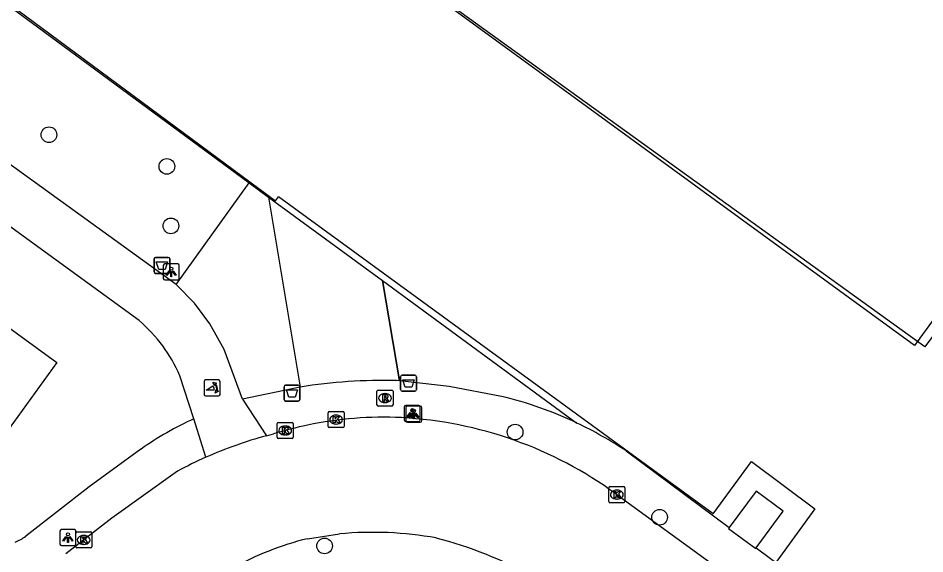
# Model space of a CAD drawing. Extents: x 159040 to 160094, y 381214 to 382518.
# Drawn here: x 159729.3 to 159785.9, y 382278.3 to 382311.7 of the extents above; entities that cross this region are included whole.
import ezdxf

# ---------------------------------------------------------------- set-up
doc = ezdxf.new("R2010")
doc.units = 0
for name, color, linetype in [('IMGEO_Afvalbak', 7, 'Continuous'), ('IMGEO_Boom', 7, 'Continuous'), ('IMGEO_Fietspad_open', 7, 'Continuous'), ('IMGEO_Groenvoorziening', 7, 'Continuous'), ('IMGEO_Hek', 7, 'Continuous'), ('IMGEO_Kolk', 7, 'Continuous'), ('IMGEO_Lage_trafo', 7, 'Continuous'), ('IMGEO_Lichtpunt', 7, 'Continuous'), ('IMGEO_Muur', 7, 'Continuous'), ('IMGEO_Pand', 7, 'Continuous'), ('IMGEO_Pand_vergunning_verleend', 7, 'Continuous'), ('IMGEO_Poller', 7, 'Continuous'), ('IMGEO_Rijbaan_lokaal_open', 7, 'Continuous'), ('IMGEO_Rioolput', 7, 'Continuous'), ('IMGEO_Voetpad_open', 7, 'Continuous')]:
    doc.layers.add(name, color=color, linetype=linetype)

msp = doc.modelspace()

# ---------------------------------------------------------------- linework, layer by layer
at = {"layer": 'IMGEO_Afvalbak'}
for p, q in [((159737.838, 382296.757), (159738.628, 382296.757)), ((159738.628, 382296.757), (159737.838, 382296.757)), ((159737.738, 382295.857), (159737.738, 382296.657)), ((159737.738, 382296.657), (159737.738, 382295.857)), ((159738.728, 382296.657), (159738.728, 382295.857)), ((159738.728, 382295.857), (159738.728, 382296.657)), ((159738.628, 382295.757), (159737.838, 382295.757)), ((159737.838, 382295.757), (159738.628, 382295.757)), ((159753.228, 382289.41), (159754.018, 382289.41)), ((159754.018, 382289.41), (159753.228, 382289.41)), ((159745.953, 382288.793), (159746.743, 382288.793)), ((159746.743, 382288.793), (159745.953, 382288.793)), ((159753.128, 382288.51), (159753.128, 382289.31)), ((159753.128, 382289.31), (159753.128, 382288.51)), ((159754.118, 382289.31), (159754.118, 382288.51)), ((159754.118, 382288.51), (159754.118, 382289.31)), ((159745.853, 382287.893), (159745.853, 382288.693)), ((159745.853, 382288.693), (159745.853, 382287.893)), ((159746.843, 382288.693), (159746.843, 382287.893)), ((159746.843, 382287.893), (159746.843, 382288.693)), ((159754.018, 382288.41), (159753.228, 382288.41)), ((159753.228, 382288.41), (159754.018, 382288.41)), ((159746.743, 382287.793), (159745.953, 382287.793)), ((159745.953, 382287.793), (159746.743, 382287.793))]:
    msp.add_line(p, q, dxfattribs=at)
for points in [[(159737.881, 382296.471), (159738.585, 382296.471), (159738.436, 382296.001), (159738.03, 382296.001), (159737.881, 382296.471)], [(159753.271, 382289.124), (159753.975, 382289.124), (159753.826, 382288.654), (159753.42, 382288.654), (159753.271, 382289.124)], [(159745.996, 382288.507), (159746.7, 382288.507), (159746.551, 382288.037), (159746.145, 382288.037), (159745.996, 382288.507)]]:
    msp.add_lwpolyline(points, dxfattribs=at)
for centre, start, end in [((159737.838, 382296.657), 90, 180), ((159737.838, 382296.657), 90, 180), ((159738.628, 382296.657), 0, 90), ((159738.628, 382296.657), 360, 90), ((159737.838, 382295.857), 180, 270), ((159737.838, 382295.857), 180, 270), ((159738.628, 382295.857), 270, 0), ((159738.628, 382295.857), 270, 0), ((159753.228, 382289.31), 90, 180), ((159753.228, 382289.31), 90, 180), ((159754.018, 382289.31), 0, 90), ((159754.018, 382289.31), 360, 90), ((159745.953, 382288.693), 90, 180), ((159745.953, 382288.693), 90, 180), ((159746.743, 382288.693), 0, 90), ((159746.743, 382288.693), 360, 90), ((159753.228, 382288.51), 180, 270), ((159753.228, 382288.51), 180, 270), ((159754.018, 382288.51), 270, 0), ((159754.018, 382288.51), 270, 0), ((159745.953, 382287.893), 180, 270), ((159745.953, 382287.893), 180, 270), ((159746.743, 382287.893), 270, 0), ((159746.743, 382287.893), 270, 0)]:
    msp.add_arc(centre, 0.1, start, end, dxfattribs=at)
at = {"layer": 'IMGEO_Boom'}
for centre in [(159731.181, 382304.403), (159738.539, 382302.429), (159738.79, 382298.723), (159760.276, 382285.863), (159769.297, 382280.553), (159748.385, 382278.763)]:
    msp.add_circle(centre, 0.489, dxfattribs=at)
at = {"layer": 'IMGEO_Fietspad_open'}
for points in [[(159736.808, 382292.815), (159689.59, 382327.142)], [(159739.118, 382295.07), (159721.538, 382307.741), (159703.46, 382321.18), (159699.748, 382323.662)], [(159743.254, 382287.918), (159742.114, 382291.013), (159741.211, 382292.62), (159740.269, 382293.894), (159739.118, 382295.07)], [(159740.229, 382286.692), (159739.356, 382289.375)], [(159743.254, 382287.918), (159744.753, 382285.635)], [(159740.971, 382284.289), (159740.229, 382286.692)]]:
    msp.add_lwpolyline(points, dxfattribs=at)
msp.add_arc((159730.673, 382285.607), 9.465, 23.4569, 49.5976, dxfattribs=at)
at = {"layer": 'IMGEO_Groenvoorziening'}
for points in [[(159704.565, 382330.203), (159706.627, 382328.685), (159722.88, 382316.716), (159724.903, 382315.226), (159743.675, 382301.403)], [(159739.118, 382295.07), (159743.675, 382301.403)], [(159743.675, 382301.403), (159744.886, 382300.517)], [(159752.002, 382295.309), (159764.135, 382286.429)]]:
    msp.add_lwpolyline(points, dxfattribs=at)
at = {"layer": 'IMGEO_Hek'}
for points in [[(159836.205, 382334.797), (159747.432, 382399.561), (159699.527, 382334.134), (159745.322, 382300.284)], [(159745.322, 382300.284), (159745.5, 382300.525)], [(159772.645, 382280.763), (159745.5, 382300.525)], [(159772.645, 382280.763), (159775.028, 382284.037)], [(159775.028, 382284.037), (159778.975, 382281.071), (159776.622, 382277.811), (159792.923, 382265.827), (159794.728, 382265.047), (159802.139, 382263.686), (159804.654, 382263.512), (159806.479, 382263.95), (159808.134, 382264.928), (159809.741, 382266.856), (159816.292, 382275.856), (159814.193, 382277.334)]]:
    msp.add_lwpolyline(points, dxfattribs=at)
at = {"layer": 'IMGEO_Kolk'}
for p, q in [((159748.676, 382287.14), (159749.528, 382287.14)), ((159748.601, 382286.214), (159748.601, 382287.066)), ((159749.089, 382286.92), (159749.114, 382286.92)), ((159749.602, 382287.066), (159749.602, 382286.214)), ((159745.425, 382285.536), (159745.425, 382286.388)), ((159745.5, 382286.462), (159746.352, 382286.462)), ((159745.913, 382286.242), (159745.938, 382286.242)), ((159746.426, 382286.388), (159746.426, 382285.536)), ((159749.528, 382286.14), (159748.676, 382286.14)), ((159749.112, 382286.36), (159749.087, 382286.36)), ((159746.352, 382285.462), (159745.5, 382285.462)), ((159745.936, 382285.682), (159745.911, 382285.682)), ((159766.127, 382281.535), (159766.127, 382282.387)), ((159766.202, 382282.461), (159767.054, 382282.461)), ((159766.615, 382282.241), (159766.64, 382282.241)), ((159767.128, 382282.387), (159767.128, 382281.535)), ((159767.054, 382281.461), (159766.202, 382281.461)), ((159766.638, 382281.681), (159766.613, 382281.681)), ((159732.848, 382278.709), (159732.848, 382279.561)), ((159732.923, 382279.635), (159733.775, 382279.635)), ((159733.336, 382279.415), (159733.361, 382279.415)), ((159733.849, 382279.561), (159733.849, 382278.709)), ((159733.775, 382278.635), (159732.923, 382278.635)), ((159733.359, 382278.855), (159733.334, 382278.855))]:
    msp.add_line(p, q, dxfattribs=at)
for points in [[(159748.676, 382287.14), (159749.528, 382287.14)], [(159748.601, 382286.214), (159748.601, 382287.066)], [(159748.922, 382286.84), (159749.045, 382286.84), (159749.045, 382286.689), (159749.175, 382286.84), (159749.339, 382286.84), (159749.193, 382286.689), (159749.346, 382286.44), (159749.194, 382286.44), (159749.109, 382286.604), (159749.045, 382286.537), (159749.045, 382286.44), (159748.922, 382286.44), (159748.922, 382286.84)], [(159749.602, 382287.066), (159749.602, 382286.214)], [(159745.425, 382285.536), (159745.425, 382286.388)], [(159745.5, 382286.462), (159746.352, 382286.462)], [(159745.746, 382286.162), (159745.869, 382286.162), (159745.869, 382286.011), (159745.999, 382286.162), (159746.163, 382286.162), (159746.017, 382286.011), (159746.17, 382285.762), (159746.018, 382285.762), (159745.933, 382285.926), (159745.869, 382285.859), (159745.869, 382285.762), (159745.746, 382285.762), (159745.746, 382286.162)], [(159746.426, 382286.388), (159746.426, 382285.536)], [(159749.528, 382286.14), (159748.676, 382286.14)], [(159746.352, 382285.462), (159745.5, 382285.462)], [(159766.127, 382281.535), (159766.127, 382282.387)], [(159766.202, 382282.461), (159767.054, 382282.461)], [(159766.448, 382282.161), (159766.571, 382282.161), (159766.571, 382282.01), (159766.701, 382282.161), (159766.865, 382282.161), (159766.719, 382282.01), (159766.872, 382281.761), (159766.72, 382281.761), (159766.635, 382281.925), (159766.571, 382281.858), (159766.571, 382281.761), (159766.448, 382281.761), (159766.448, 382282.161)], [(159767.128, 382282.387), (159767.128, 382281.535)], [(159767.054, 382281.461), (159766.202, 382281.461)], [(159732.848, 382278.709), (159732.848, 382279.561)], [(159732.923, 382279.635), (159733.775, 382279.635)], [(159733.169, 382279.335), (159733.292, 382279.335), (159733.292, 382279.184), (159733.422, 382279.335), (159733.586, 382279.335), (159733.44, 382279.184), (159733.593, 382278.935), (159733.441, 382278.935), (159733.356, 382279.099), (159733.292, 382279.032), (159733.292, 382278.935), (159733.169, 382278.935), (159733.169, 382279.335)], [(159733.849, 382279.561), (159733.849, 382278.709)], [(159733.775, 382278.635), (159732.923, 382278.635)]]:
    msp.add_lwpolyline(points, dxfattribs=at)
for centre, start, end in [((159748.678, 382287.064), 91.552, 178.448), ((159748.678, 382287.064), 91.552, 178.448), ((159749.526, 382287.064), 1.552, 88.448), ((159749.526, 382287.064), 1.552, 88.448), ((159745.502, 382286.386), 91.552, 178.448), ((159745.502, 382286.386), 91.552, 178.448), ((159746.35, 382286.386), 1.552, 88.448), ((159746.35, 382286.386), 1.552, 88.448), ((159748.678, 382286.216), 181.552, 268.448), ((159748.678, 382286.216), 181.552, 268.448), ((159749.526, 382286.216), 271.552, 358.448), ((159749.526, 382286.216), 271.552, 358.448), ((159745.502, 382285.538), 181.552, 268.448), ((159745.502, 382285.538), 181.552, 268.448), ((159746.35, 382285.538), 271.552, 358.448), ((159746.35, 382285.538), 271.552, 358.448), ((159766.204, 382282.385), 91.552, 178.448), ((159766.204, 382282.385), 91.552, 178.448), ((159767.052, 382282.385), 1.552, 88.448), ((159767.052, 382282.385), 1.552, 88.448), ((159766.204, 382281.537), 181.552, 268.448), ((159766.204, 382281.537), 181.552, 268.448), ((159767.052, 382281.537), 271.552, 358.448), ((159767.052, 382281.537), 271.552, 358.448), ((159732.925, 382279.559), 91.552, 178.448), ((159732.925, 382279.559), 91.552, 178.448), ((159733.773, 382279.559), 1.552, 88.448), ((159733.773, 382279.559), 1.552, 88.448), ((159732.925, 382278.711), 181.552, 268.448), ((159732.925, 382278.711), 181.552, 268.448), ((159733.773, 382278.711), 271.552, 358.448), ((159733.773, 382278.711), 271.552, 358.448)]:
    msp.add_arc(centre, 0.0765, start, end, dxfattribs=at)
for centre, major_axis, ratio, start_param, end_param in [((159749.088, 382286.64), (-0.387, 0.002), 0.722429, 4.712389, 7.853982), ((159749.113, 382286.64), (-0.39, 0.002), 0.717154, 1.570796, 4.712389), ((159745.912, 382285.962), (-0.387, 0.002), 0.722429, 4.712389, 7.853982), ((159745.937, 382285.962), (-0.39, 0.002), 0.717154, 1.570796, 4.712389), ((159766.614, 382281.961), (-0.387, 0.002), 0.722429, 4.712389, 7.853982), ((159766.639, 382281.961), (-0.39, 0.002), 0.717154, 1.570796, 4.712389), ((159733.335, 382279.135), (-0.387, 0.002), 0.722429, 4.712389, 7.853982), ((159733.36, 382279.135), (-0.39, 0.002), 0.717154, 1.570796, 4.712389)]:
    msp.add_ellipse(centre, major_axis=major_axis, ratio=ratio, start_param=start_param, end_param=end_param, dxfattribs=at)
at = {"layer": 'IMGEO_Lage_trafo'}
for points in [[(159775.329, 382278.646), (159777.012, 382280.923), (159775.313, 382282.174), (159773.635, 382279.905)], [(159773.635, 382279.905), (159773.589, 382279.842), (159775.291, 382278.595), (159775.329, 382278.646)]]:
    msp.add_lwpolyline(points, dxfattribs=at)
at = {"layer": 'IMGEO_Lichtpunt'}
for p, q in [((159738.314, 382296.255), (159738.314, 382295.448)), ((159738.314, 382296.255), (159738.314, 382295.448)), ((159739.216, 382296.35), (159738.408, 382296.35)), ((159739.216, 382296.35), (159738.408, 382296.35)), ((159739.31, 382295.448), (159739.31, 382296.255)), ((159739.31, 382295.448), (159739.31, 382296.255)), ((159738.408, 382295.354), (159739.216, 382295.354)), ((159738.408, 382295.354), (159739.216, 382295.354)), ((159753.36, 382287.427), (159753.36, 382286.62)), ((159753.36, 382287.427), (159753.36, 382286.62)), ((159754.262, 382287.522), (159753.454, 382287.522)), ((159754.262, 382287.522), (159753.454, 382287.522)), ((159753.457, 382287.385), (159753.457, 382286.578)), ((159753.457, 382287.385), (159753.457, 382286.578)), ((159754.359, 382287.48), (159753.551, 382287.48)), ((159754.359, 382287.48), (159753.551, 382287.48)), ((159754.356, 382286.62), (159754.356, 382287.427)), ((159754.356, 382286.62), (159754.356, 382287.427)), ((159754.453, 382286.578), (159754.453, 382287.385)), ((159754.453, 382286.578), (159754.453, 382287.385)), ((159753.454, 382286.526), (159754.262, 382286.526)), ((159753.454, 382286.526), (159754.262, 382286.526)), ((159753.551, 382286.484), (159754.359, 382286.484)), ((159753.551, 382286.484), (159754.359, 382286.484)), ((159732.77, 382279.782), (159731.962, 382279.782)), ((159732.77, 382279.782), (159731.962, 382279.782)), ((159731.868, 382279.687), (159731.868, 382278.88)), ((159731.868, 382279.687), (159731.868, 382278.88)), ((159732.864, 382278.88), (159732.864, 382279.687)), ((159732.864, 382278.88), (159732.864, 382279.687)), ((159731.962, 382278.786), (159732.77, 382278.786)), ((159731.962, 382278.786), (159732.77, 382278.786))]:
    msp.add_line(p, q, dxfattribs=at)
for points in [[(159738.688, 382295.919), (159738.727, 382295.891), (159738.539, 382295.629), (159738.501, 382295.656), (159738.688, 382295.919)], [(159738.79, 382295.871), (159738.837, 382295.871), (159738.837, 382295.549), (159738.79, 382295.549), (159738.79, 382295.871)], [(159738.9, 382295.891), (159738.938, 382295.918), (159739.125, 382295.656), (159739.086, 382295.628), (159738.9, 382295.891)], [(159753.734, 382287.091), (159753.773, 382287.063), (159753.585, 382286.801), (159753.547, 382286.828), (159753.734, 382287.091)], [(159753.946, 382287.063), (159753.984, 382287.09), (159754.171, 382286.828), (159754.132, 382286.8), (159753.946, 382287.063)], [(159753.831, 382287.049), (159753.87, 382287.021), (159753.682, 382286.759), (159753.644, 382286.786), (159753.831, 382287.049)], [(159753.836, 382287.043), (159753.883, 382287.043), (159753.883, 382286.721), (159753.836, 382286.721), (159753.836, 382287.043)], [(159753.933, 382287.001), (159753.98, 382287.001), (159753.98, 382286.679), (159753.933, 382286.679), (159753.933, 382287.001)], [(159754.043, 382287.021), (159754.081, 382287.048), (159754.268, 382286.786), (159754.229, 382286.758), (159754.043, 382287.021)], [(159732.242, 382279.351), (159732.281, 382279.323), (159732.093, 382279.061), (159732.055, 382279.088), (159732.242, 382279.351)], [(159732.344, 382279.303), (159732.391, 382279.303), (159732.391, 382278.981), (159732.344, 382278.981), (159732.344, 382279.303)], [(159732.454, 382279.323), (159732.492, 382279.35), (159732.679, 382279.088), (159732.64, 382279.06), (159732.454, 382279.323)]]:
    msp.add_lwpolyline(points, dxfattribs=at)
for centre in [(159738.813, 382296.053), (159753.859, 382287.225), (159753.956, 382287.183), (159732.367, 382279.485)]:
    msp.add_circle(centre, 0.0994, dxfattribs=at)
for centre, start, end in [((159738.408, 382296.255), 90, 180), ((159738.408, 382296.255), 90, 180), ((159739.216, 382296.255), 0, 90), ((159739.216, 382296.255), 0, 90), ((159738.408, 382295.448), 180, 270), ((159738.408, 382295.448), 180, 270), ((159739.216, 382295.448), 270, 0), ((159739.216, 382295.448), 270, 360), ((159753.454, 382287.427), 90, 180), ((159753.454, 382287.427), 90, 180), ((159753.551, 382287.385), 90, 180), ((159753.551, 382287.385), 90, 180), ((159754.262, 382287.427), 0, 90), ((159754.262, 382287.427), 0, 90), ((159754.359, 382287.385), 0, 90), ((159754.359, 382287.385), 0, 90), ((159753.454, 382286.62), 180, 270), ((159753.454, 382286.62), 180, 270), ((159753.551, 382286.578), 180, 270), ((159753.551, 382286.578), 180, 270), ((159754.262, 382286.62), 270, 0), ((159754.262, 382286.62), 270, 360), ((159754.359, 382286.578), 270, 0), ((159754.359, 382286.578), 270, 360), ((159731.962, 382279.687), 90, 180), ((159731.962, 382279.687), 90, 180), ((159732.77, 382279.687), 0, 90), ((159732.77, 382279.687), 0, 90), ((159731.962, 382278.88), 180, 270), ((159731.962, 382278.88), 180, 270), ((159732.77, 382278.88), 270, 0), ((159732.77, 382278.88), 270, 360)]:
    msp.add_arc(centre, 0.0946, start, end, dxfattribs=at)
at = {"layer": 'IMGEO_Muur'}
msp.add_lwpolyline([(159753.049, 382289.05), (159752.002, 382295.309)], dxfattribs=at)
at = {"layer": 'IMGEO_Pand'}
for points in [[(159785.205, 382291.264), (159756.441, 382312.198), (159757.143, 382313.162), (159735.653, 382328.808), (159734.933, 382327.823), (159712.1, 382344.486), (159720.334, 382355.812), (159721.082, 382355.277), (159732.445, 382370.894), (159731.709, 382371.439), (159739.063, 382381.527), (159774.11, 382356.003), (159773.397, 382355.011), (159782.725, 382348.221), (159783.444, 382349.209), (159812.17, 382328.274), (159785.205, 382291.264)], [(159710.325, 382305.719), (159731.668, 382290.204), (159725.962, 382282.352), (159725.825, 382282.452), (159724.851, 382281.111)]]:
    msp.add_lwpolyline(points, dxfattribs=at)
at = {"layer": 'IMGEO_Pand_vergunning_verleend'}
msp.add_lwpolyline([(159712.544, 382343.938), (159740.029, 382380.688), (159813.188, 382327.763), (159785.847, 382291.169), (159712.544, 382343.938)], dxfattribs=at)
at = {"layer": 'IMGEO_Poller'}
for p, q in [((159740.863, 382289.018), (159740.863, 382288.211)), ((159740.863, 382289.018), (159740.863, 382288.211)), ((159741.765, 382289.113), (159740.957, 382289.113)), ((159741.765, 382289.113), (159740.957, 382289.113)), ((159741.859, 382288.211), (159741.859, 382289.018)), ((159741.859, 382288.211), (159741.859, 382289.018)), ((159740.957, 382288.116), (159741.765, 382288.116)), ((159740.957, 382288.116), (159741.765, 382288.116))]:
    msp.add_line(p, q, dxfattribs=at)
for points in [[(159741.542, 382288.842), (159741.53, 382288.769), (159741.405, 382288.974)], [(159741.405, 382288.974), (159741.636, 382288.908), (159741.565, 382288.876)], [(159741.498, 382288.469), (159740.985, 382288.469), (159741.415, 382288.744)], [(159741.558, 382288.297), (159741.624, 382288.528), (159741.654, 382288.46)], [(159741.69, 382288.433), (159741.762, 382288.422), (159741.558, 382288.297)]]:
    msp.add_lwpolyline(points, dxfattribs=at)
for centre, radius, start, end in [((159740.957, 382289.018), 0.0946, 90, 180), ((159740.957, 382289.018), 0.0946, 90, 180), ((159741.184, 382288.529), 0.476, 351.7527, 41.1691), ((159741.184, 382288.529), 0.516, 349.3569, 42.2912), ((159741.765, 382289.018), 0.0946, 0, 90), ((159741.765, 382289.018), 0.0946, 0, 90), ((159740.957, 382288.211), 0.0946, 180, 270), ((159740.957, 382288.211), 0.0946, 180, 270), ((159741.17, 382288.519), 0.332, 351.3247, 42.4854), ((159741.765, 382288.211), 0.0946, 270, 0), ((159741.765, 382288.211), 0.0946, 270, 0)]:
    msp.add_arc(centre, radius, start, end, dxfattribs=at)
at = {"layer": 'IMGEO_Rijbaan_lokaal_open'}
for points in [[(159744.753, 382285.635), (159745.204, 382285.753)], [(159739.204, 382283.425), (159735.112, 382280.499), (159732.225, 382278.266)], [(159766.565, 382282.006), (159795.935, 382260.667)], [(159747.315, 382279.215), (159749.321, 382279.515)]]:
    msp.add_lwpolyline(points, dxfattribs=at)
for centre, radius, start, end in [((159752.085, 382263.395), 23.393, 87.3034, 101.7466), ((159751.865, 382261.851), 24.946, 53.896, 86.9651), ((159752.141, 382263.174), 23.621, 101.7691, 107.0782), ((159751.672, 382260.206), 26.353, 105.2223, 113.9586), ((159751.26, 382261.007), 25.454, 113.8427, 118.2712), ((159751.797, 382260.982), 18.775, 103.8094, 119.2798), ((159751.388, 382257.17), 22.441, 79.8329, 95.2845), ((159748.726, 382253.823), 26.283, 46.6608, 75.404)]:
    msp.add_arc(centre, radius, start, end, dxfattribs=at)
at = {"layer": 'IMGEO_Rioolput'}
for p, q in [((159751.653, 382287.556), (159751.653, 382288.408)), ((159751.728, 382288.482), (159752.58, 382288.482)), ((159752.141, 382288.262), (159752.166, 382288.262)), ((159752.654, 382288.408), (159752.654, 382287.556)), ((159752.164, 382287.702), (159752.139, 382287.702)), ((159752.58, 382287.482), (159751.728, 382287.482))]:
    msp.add_line(p, q, dxfattribs=at)
for points in [[(159751.653, 382287.556), (159751.653, 382288.408)], [(159751.728, 382288.482), (159752.58, 382288.482)], [(159752.654, 382288.408), (159752.654, 382287.556)], [(159752.242, 382288.18), (159751.99, 382288.182), (159751.99, 382287.782)], [(159751.99, 382287.782), (159752.114, 382287.782), (159752.114, 382287.944), (159752.125, 382287.944)], [(159752.168, 382288.101), (159752.114, 382288.101), (159752.114, 382288.02)], [(159752.114, 382288.02), (159752.166, 382288.02)], [(159752.172, 382287.915), (159752.243, 382287.782), (159752.383, 382287.782), (159752.318, 382287.908)], [(159752.58, 382287.482), (159751.728, 382287.482)]]:
    msp.add_lwpolyline(points, dxfattribs=at)
for centre, radius, start, end in [((159751.73, 382288.406), 0.0765, 91.552, 178.448), ((159751.73, 382288.406), 0.0765, 91.552, 178.448), ((159752.578, 382288.406), 0.0765, 1.552, 88.448), ((159752.578, 382288.406), 0.0765, 1.552, 88.448), ((159752.124, 382287.891), 0.0533, 26.0293, 88.6989), ((159752.15, 382288.209), 0.19, 274.7715, 282.9687), ((159752.174, 382288.005), 0.0964, 77.0061, 93.1865), ((159752.188, 382288.062), 0.0378, 276.6634, 79.6772), ((159752.241, 382288.07), 0.109, 350.3612, 89.416), ((159752.239, 382288.07), 0.112, 277.5842, 350.9817), ((159752.223, 382287.855), 0.108, 29.5134, 73.7905), ((159751.73, 382287.558), 0.0765, 181.552, 268.448), ((159751.73, 382287.558), 0.0765, 181.552, 268.448), ((159752.578, 382287.558), 0.0765, 271.552, 358.448), ((159752.578, 382287.558), 0.0765, 271.552, 358.448)]:
    msp.add_arc(centre, radius, start, end, dxfattribs=at)
for centre, major_axis, ratio, start_param, end_param in [((159752.14, 382287.982), (-0.387, 0.002), 0.722429, 4.712389, 7.853982), ((159752.165, 382287.982), (-0.39, 0.002), 0.717154, 1.570796, 4.712389)]:
    msp.add_ellipse(centre, major_axis=major_axis, ratio=ratio, start_param=start_param, end_param=end_param, dxfattribs=at)
at = {"layer": 'IMGEO_Voetpad_open'}
for points in [[(159744.886, 382300.517), (159752.002, 382295.309)], [(159744.886, 382300.517), (159746.852, 382288.67)], [(159752.002, 382295.309), (159753.049, 382289.05)], [(159753.049, 382289.05), (159752.882, 382289.069)], [(159759.416, 382288.091), (159756.167, 382288.702), (159753.049, 382289.05)], [(159746.852, 382288.67), (159743.254, 382287.918)], [(159736.924, 382284.797), (159733.679, 382282.451), (159729.734, 382279.379)], [(159767.198, 382284.687), (159773.635, 382279.905)], [(159775.329, 382278.646), (159793.592, 382265.079), (159795.91, 382264.63)]]:
    msp.add_lwpolyline(points, dxfattribs=at)
for centre, radius, start, end in [((159752.003, 382256.586), 32.495, 88.4503, 99.1211), ((159753.888, 382264.864), 23.876, 64.584, 76.6121), ((159748.171, 382269.012), 19.382, 114.1887, 125.469), ((159753.832, 382264.748), 24.004, 56.1629, 64.5812), ((159728.38, 382281.026), 2.132, 288.6493, 309.4165)]:
    msp.add_arc(centre, radius, start, end, dxfattribs=at)

doc.saveas('drawing.dxf')
